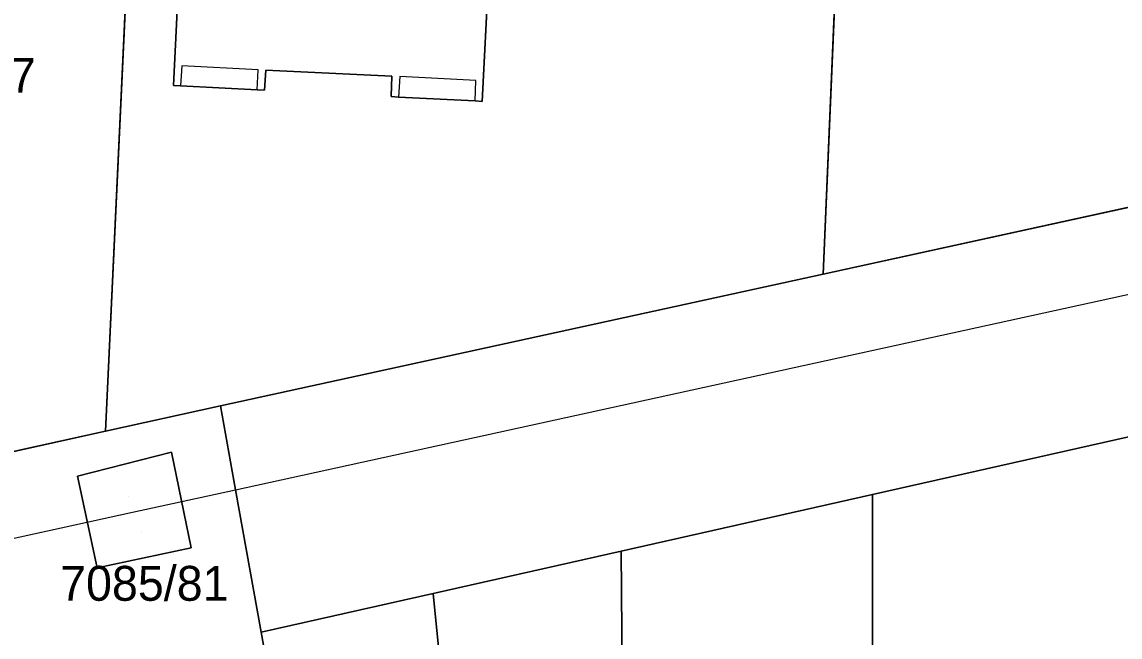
# Model space of a CAD drawing. Extents: x -266199 to -261993, y -1239047 to -1235108.
# Drawn here: x -263730.4 to -263667.4, y -1236714.3 to -1236679 of the extents above; entities that cross this region are included whole.
import ezdxf

# ---------------------------------------------------------------- set-up
doc = ezdxf.new("R2010")
doc.units = 0
for name, color, linetype in [('body_kn', 7, 'Continuous'), ('kladpar_druhypozemkov', 7, 'Continuous'), ('kladpar_hranice', 7, 'Continuous'), ('kladpar_parcelnecisla', 7, 'Continuous'), ('kladpar_plochy', 7, 'Continuous'), ('kladpar_sipky', 7, 'Continuous'), ('linie', 7, 'Continuous'), ('zappar_hrandruhpozemk', 7, 'Continuous')]:
    doc.layers.add(name, color=color, linetype=linetype)

msp = doc.modelspace()

# ---------------------------------------------------------------- linework, layer by layer
at = {"layer": 'body_kn'}
for p, q in [((-263721.23, -1236681.5), (-263721.23, -1236681.5)), ((-263716.85, -1236681.73), (-263716.85, -1236681.73)), ((-263716.41, -1236681.75), (-263716.41, -1236681.75)), ((-263709.18, -1236682.1), (-263709.18, -1236682.1)), ((-263708.73, -1236682.12), (-263708.73, -1236682.12)), ((-263721.72, -1236682.63), (-263721.72, -1236682.63)), ((-263721.32, -1236682.65), (-263721.32, -1236682.65)), ((-263716.91, -1236682.88), (-263716.91, -1236682.88)), ((-263716.91, -1236682.88), (-263716.91, -1236682.88)), ((-263716.49, -1236682.9), (-263716.49, -1236682.9)), ((-263704.36, -1236682.35), (-263704.36, -1236682.35)), ((-263709.22, -1236683.27), (-263709.22, -1236683.27)), ((-263708.79, -1236683.3), (-263708.79, -1236683.3)), ((-263704.39, -1236683.52), (-263704.39, -1236683.52)), ((-263704.39, -1236683.52), (-263704.39, -1236683.52)), ((-263704, -1236683.54), (-263704, -1236683.54)), ((-263684.43, -1236693.45), (-263684.43, -1236693.45)), ((-263684.43, -1236693.45), (-263684.43, -1236693.45)), ((-263719.02, -1236701.01), (-263719.02, -1236701.01)), ((-263719.02, -1236701.01), (-263719.02, -1236701.01)), ((-263725.61, -1236702.46), (-263725.61, -1236702.46)), ((-263721.83, -1236703.66), (-263721.83, -1236703.66)), ((-263721.83, -1236703.66), (-263721.83, -1236703.66)), ((-263727.23, -1236705.05), (-263727.23, -1236705.05)), ((-263718.15, -1236705.82), (-263718.15, -1236705.82)), ((-263718.15, -1236705.82), (-263718.15, -1236705.82)), ((-263681.59, -1236706.1), (-263681.59, -1236706.1)), ((-263681.59, -1236706.1), (-263681.59, -1236706.1)), ((-263724.06, -1236707.11), (-263724.06, -1236707.11)), ((-263724.06, -1236707.11), (-263724.06, -1236707.11)), ((-263720.7, -1236709.16), (-263720.7, -1236709.16)), ((-263696.02, -1236709.35), (-263696.02, -1236709.35)), ((-263696.02, -1236709.35), (-263696.02, -1236709.35)), ((-263726.09, -1236710.31), (-263726.09, -1236710.31)), ((-263706.81, -1236711.78), (-263706.81, -1236711.78)), ((-263706.81, -1236711.78), (-263706.81, -1236711.78)), ((-263716.68, -1236714), (-263716.68, -1236714))]:
    msp.add_line(p, q, dxfattribs=at)
at = {"layer": 'kladpar_druhypozemkov'}
msp.add_line((-263724.31, -1236706.21), (-263724.31, -1236706.21), dxfattribs=at)
at = {"layer": 'kladpar_hranice'}
msp.add_line((-263703.17, -1236667.45), (-263704, -1236683.54), dxfattribs=at)
for points in [[(-263662.42, -1236674.04), (-263661.49, -1236658.07), (-263661.13, -1236650.67), (-263666.37, -1236650.28), (-263667.38, -1236649.26), (-263668.08, -1236647.88), (-263667.73, -1236641.4), (-263666.84, -1236640.26), (-263641.26, -1236633.86), (-263644.25, -1236684.66), (-263684.43, -1236693.45)], [(-263684.43, -1236693.45), (-263682.31, -1236644.18), (-263671.97, -1236641.58), (-263670.94, -1236643.07), (-263671.3, -1236647.8), (-263672.43, -1236648.96), (-263673.62, -1236649.89), (-263678.64, -1236649.63), (-263679.08, -1236657.13), (-263679.99, -1236673.05)], [(-263704, -1236683.54), (-263703.17, -1236667.45), (-263702.85, -1236660.16), (-263708.33, -1236659.83), (-263709.28, -1236659.17), (-263710.16, -1236658.12), (-263710.1, -1236655.81), (-263710.22, -1236652.34), (-263709.57, -1236651.04), (-263682.31, -1236644.18), (-263684.43, -1236693.45), (-263719.02, -1236701.01)], [(-263721.72, -1236682.63), (-263720.93, -1236666.58), (-263720.75, -1236659.34), (-263715.04, -1236659.55), (-263713.78, -1236658.31), (-263713.37, -1236655.84), (-263713.45, -1236653.29), (-263714.55, -1236652.26), (-263709.57, -1236651.04), (-263710.22, -1236652.34), (-263710.1, -1236655.81), (-263710.16, -1236658.12), (-263709.28, -1236659.17), (-263708.33, -1236659.83), (-263702.85, -1236660.16), (-263703.17, -1236667.45)], [(-263719.02, -1236701.01), (-263725.61, -1236702.46), (-263723.38, -1236654.51), (-263714.55, -1236652.26), (-263713.45, -1236653.29), (-263713.37, -1236655.84), (-263713.78, -1236658.31), (-263715.04, -1236659.55), (-263720.75, -1236659.34), (-263720.93, -1236666.58), (-263721.72, -1236682.63)], [(-263745.73, -1236692.57), (-263744.95, -1236676.65), (-263744.7, -1236669.44), (-263748.86, -1236669.18), (-263749.82, -1236668.85), (-263750.84, -1236667.72), (-263751.37, -1236666.83), (-263751.6, -1236663.28), (-263751.32, -1236661.62), (-263723.38, -1236654.51), (-263725.61, -1236702.46), (-263768.13, -1236711.83)], [(-263519.71, -1236669.67), (-263530.05, -1236672), (-263545.19, -1236675.4), (-263560.15, -1236678.77), (-263575.39, -1236682.2), (-263590.24, -1236685.54), (-263606.64, -1236689.23), (-263619.66, -1236692.16), (-263636.77, -1236696.02), (-263650.43, -1236699.09), (-263665.43, -1236702.47), (-263681.59, -1236706.1), (-263696.02, -1236709.35), (-263706.81, -1236711.78), (-263716.68, -1236714), (-263718.15, -1236705.82), (-263719.02, -1236701.01), (-263684.43, -1236693.45), (-263644.25, -1236684.66), (-263605.51, -1236676.19), (-263566.58, -1236667.68), (-263566.43, -1236667.64), (-263522.32, -1236657.09), (-263519.71, -1236669.67)], [(-263716.49, -1236682.9), (-263716.41, -1236681.75), (-263709.18, -1236682.1), (-263709.22, -1236683.27)], [(-263709.22, -1236683.27), (-263709.18, -1236682.1), (-263716.41, -1236681.75), (-263716.49, -1236682.9)], [(-263721.72, -1236682.63), (-263721.32, -1236682.65), (-263716.91, -1236682.88), (-263716.49, -1236682.9)], [(-263716.49, -1236682.9), (-263716.91, -1236682.88), (-263721.32, -1236682.65), (-263721.72, -1236682.63)], [(-263709.22, -1236683.27), (-263708.79, -1236683.3), (-263704.39, -1236683.52), (-263704, -1236683.54)], [(-263704, -1236683.54), (-263704.39, -1236683.52), (-263708.79, -1236683.3), (-263709.22, -1236683.27)], [(-263863.67, -1236783.08), (-263871.08, -1236772.77), (-263884.02, -1236755.88), (-263885.56, -1236757.13), (-263892.49, -1236746.25), (-263896.38, -1236740.14), (-263880.06, -1236736.5), (-263856.74, -1236731.36), (-263811.47, -1236721.38), (-263768.13, -1236711.83), (-263725.61, -1236702.46), (-263719.02, -1236701.01), (-263718.15, -1236705.82), (-263716.68, -1236714), (-263714.61, -1236725.54), (-263712.34, -1236738.15)], [(-263665.43, -1236702.47), (-263665.06, -1236728.33), (-263681.61, -1236731.8), (-263681.59, -1236706.1), (-263665.43, -1236702.47)], [(-263720.7, -1236709.16), (-263721.83, -1236703.66), (-263727.23, -1236705.05), (-263726.09, -1236710.31), (-263720.7, -1236709.16)], [(-263721.83, -1236703.66), (-263720.7, -1236709.16), (-263726.09, -1236710.31), (-263727.23, -1236705.05), (-263721.83, -1236703.66)], [(-263681.59, -1236706.1), (-263681.61, -1236731.8), (-263695.81, -1236734.78), (-263696.02, -1236709.35), (-263681.59, -1236706.1)], [(-263696.02, -1236709.35), (-263695.81, -1236734.78), (-263704.35, -1236736.57), (-263706.81, -1236711.78), (-263696.02, -1236709.35)], [(-263706.81, -1236711.78), (-263704.35, -1236736.57), (-263707.46, -1236737.22), (-263712.34, -1236738.15), (-263714.61, -1236725.54), (-263716.68, -1236714), (-263706.81, -1236711.78)]]:
    msp.add_lwpolyline(points, dxfattribs=at)
at = {"layer": 'kladpar_plochy'}
for p, q in [((-263684.43, -1236693.45), (-263682.31, -1236644.18)), ((-263723.38, -1236654.51), (-263725.61, -1236702.46)), ((-263644.25, -1236684.66), (-263684.43, -1236693.45)), ((-263684.43, -1236693.45), (-263644.25, -1236684.66)), ((-263719.02, -1236701.01), (-263684.43, -1236693.45)), ((-263725.61, -1236702.46), (-263719.02, -1236701.01)), ((-263719.02, -1236701.01), (-263718.15, -1236705.82)), ((-263718.15, -1236705.82), (-263719.02, -1236701.01)), ((-263768.13, -1236711.83), (-263725.61, -1236702.46)), ((-263725.61, -1236702.46), (-263768.13, -1236711.83)), ((-263665.43, -1236702.47), (-263681.59, -1236706.1)), ((-263721.83, -1236703.66), (-263727.23, -1236705.05)), ((-263720.7, -1236709.16), (-263721.83, -1236703.66)), ((-263727.23, -1236705.05), (-263726.09, -1236710.31)), ((-263718.15, -1236705.82), (-263716.68, -1236714)), ((-263716.68, -1236714), (-263718.15, -1236705.82)), ((-263681.59, -1236706.1), (-263696.02, -1236709.35)), ((-263726.09, -1236710.31), (-263720.7, -1236709.16)), ((-263696.02, -1236709.35), (-263706.81, -1236711.78)), ((-263706.81, -1236711.78), (-263716.68, -1236714)), ((-263716.68, -1236714), (-263714.61, -1236725.54))]:
    msp.add_line(p, q, dxfattribs=at)
for points in [[(-263682.31, -1236644.18), (-263684.43, -1236693.45), (-263719.02, -1236701.01), (-263725.61, -1236702.46), (-263723.38, -1236654.51)], [(-263720.93, -1236666.58), (-263721.72, -1236682.63), (-263721.32, -1236682.65), (-263716.91, -1236682.88), (-263716.49, -1236682.9), (-263716.41, -1236681.75), (-263709.18, -1236682.1), (-263709.22, -1236683.27), (-263708.79, -1236683.3), (-263704.39, -1236683.52), (-263704, -1236683.54), (-263703.17, -1236667.45)], [(-263703.17, -1236667.45), (-263704, -1236683.54), (-263704.39, -1236683.52), (-263708.79, -1236683.3), (-263709.22, -1236683.27), (-263709.18, -1236682.1), (-263716.41, -1236681.75), (-263716.49, -1236682.9), (-263716.91, -1236682.88), (-263721.32, -1236682.65), (-263721.72, -1236682.63), (-263720.93, -1236666.58)]]:
    msp.add_lwpolyline(points, dxfattribs=at)
for points in [[(-263665.43, -1236702.47), (-263665.06, -1236728.33), (-263681.61, -1236731.8), (-263681.59, -1236706.1)], [(-263721.83, -1236703.66), (-263720.7, -1236709.16), (-263726.09, -1236710.31), (-263727.23, -1236705.05)], [(-263681.59, -1236706.1), (-263681.61, -1236731.8), (-263695.81, -1236734.78), (-263696.02, -1236709.35)], [(-263696.02, -1236709.35), (-263695.81, -1236734.78), (-263704.35, -1236736.57), (-263706.81, -1236711.78)], [(-263706.81, -1236711.78), (-263704.35, -1236736.57), (-263707.46, -1236737.22), (-263712.34, -1236738.15), (-263714.61, -1236725.54), (-263716.68, -1236714)]]:
    msp.add_lwpolyline(points, close=True, dxfattribs=at)
at = {"layer": 'kladpar_sipky'}
msp.add_line((-263723.56, -1236708.2), (-263723.56, -1236708.2), dxfattribs=at)
at = {"layer": 'linie'}
for points in [[(-263718.15, -1236705.82), (-263532.54, -1236665.19), (-263418.65, -1236639.94)], [(-263911.59, -1236748.3), (-263881.53, -1236741.66), (-263724.06, -1236707.11), (-263718.15, -1236705.82)]]:
    msp.add_lwpolyline(points, dxfattribs=at)
at = {"layer": 'zappar_hrandruhpozemk'}
for p, q in [((-263721.23, -1236681.5), (-263721.32, -1236682.65)), ((-263716.85, -1236681.73), (-263721.23, -1236681.5)), ((-263716.91, -1236682.88), (-263716.85, -1236681.73)), ((-263708.73, -1236682.12), (-263708.79, -1236683.3)), ((-263704.36, -1236682.35), (-263708.73, -1236682.12)), ((-263704.39, -1236683.52), (-263704.36, -1236682.35))]:
    msp.add_line(p, q, dxfattribs=at)

# ---------------------------------------------------------------- texts
at = {"layer": 'kladpar_parcelnecisla'}
for s, p in [('7085/107', (-263740.777, -1236683.05)), ('7085/81', (-263728.224, -1236712.19))]:
    msp.add_text(s, height=2, dxfattribs=at).set_placement(p)

doc.saveas('drawing.dxf')
